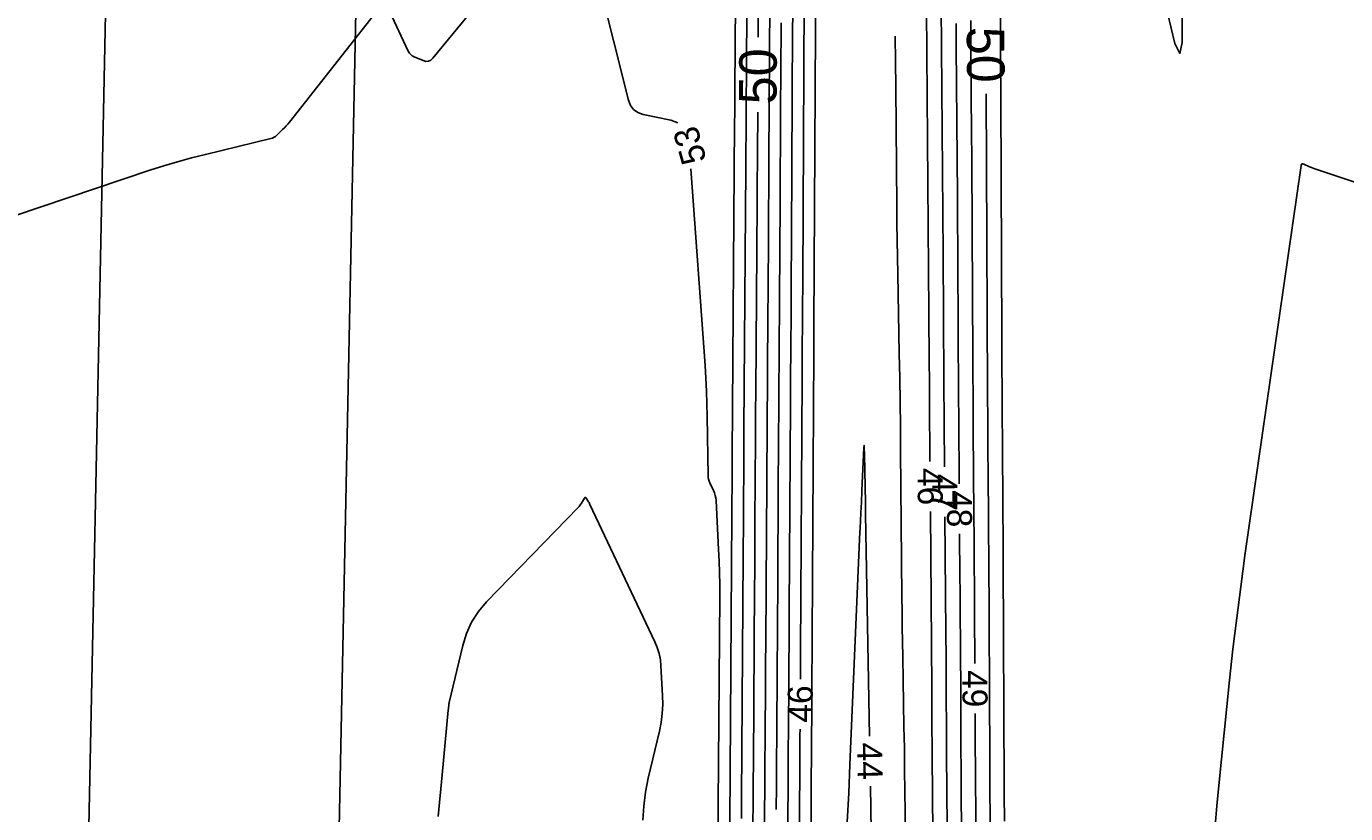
# Model space of a CAD drawing. Extents: x 2384780 to 2405861, y 547869 to 573706.
# Drawn here: x 2395660.3 to 2395765.7, y 554587.9 to 554650.8 of the extents above; entities that cross this region are included whole.
import ezdxf

# ---------------------------------------------------------------- set-up
doc = ezdxf.new("R2010")
doc.units = 0
for name, color, linetype in [('Old_Level_60', 7, 'Continuous'), ('Old_Level_61', 7, 'Continuous'), ('Prop Buffer Zone 1', 7, 'Continuous'), ('Prop Buffer Zone 2', 7, 'Continuous')]:
    doc.layers.add(name, color=color, linetype=linetype)

msp = doc.modelspace()

# ---------------------------------------------------------------- linework, layer by layer
at = {"layer": 'Old_Level_60'}
for points in [[(2395737.97, 554676.256), (2395738.09575, 554648.73075), (2395738.0975, 554648.366), (2395738.09975, 554648.00125), (2395738.102, 554647.6365), (2395738.105, 554647.2715), (2395738.1145, 554646.08), (2395738.1165, 554645.82475), (2395738.11825, 554645.56925), (2395738.11975, 554645.314), (2395738.121, 554645.05875), (2395738.24175, 554619.47075), (2395738.2445, 554618.9245), (2395738.24775, 554618.3785), (2395738.2515, 554617.8325), (2395738.25575, 554617.2865), (2395738.27, 554615.5025), (2395738.273, 554615.12025), (2395738.2755, 554614.738), (2395738.278, 554614.35575), (2395738.28, 554613.9735), (2395738.39575, 554590.1445), (2395738.3995, 554589.43325), (2395738.40375, 554588.72225), (2395738.40875, 554588.011), (2395738.41425, 554587.29975)], [(2395717.38925, 554587.5195), (2395717.3945, 554588.32375), (2395717.4, 554589.128), (2395717.5375, 554608.42225), (2395717.5445, 554609.432), (2395717.55125, 554610.442), (2395717.5575, 554611.452), (2395717.56325, 554612.462), (2395717.58175, 554615.76125), (2395717.586, 554616.46825), (2395717.59025, 554617.17525), (2395717.595, 554617.88225), (2395717.6, 554618.58925), (2395717.75025, 554639.431), (2395717.756, 554640.278), (2395717.76175, 554641.12475), (2395717.767, 554641.97175), (2395717.77175, 554642.8185), (2395717.78725, 554645.58525), (2395717.7905, 554646.178), (2395717.79425, 554646.771), (2395717.79825, 554647.36375), (2395717.8025, 554647.9565), (2395717.968, 554670.63025)], [(2395716.45825, 554587.225), (2395716.633, 554611.74175), (2395716.63625, 554612.2175), (2395716.6395, 554612.69325), (2395716.6425, 554613.16925), (2395716.64525, 554613.645), (2395716.654, 554615.1995), (2395716.65575, 554615.5325), (2395716.658, 554615.8655), (2395716.66025, 554616.19875), (2395716.6625, 554616.53175), (2395716.8535, 554643.03475), (2395716.85525, 554643.30125), (2395716.857, 554643.56775), (2395716.85875, 554643.83425), (2395716.86025, 554644.10075), (2395716.865, 554644.97125), (2395716.86625, 554645.15775), (2395716.86725, 554645.3445), (2395716.8685, 554645.531), (2395716.87, 554645.7175), (2395716.9465, 554656.21575)], [(2395732.466, 554616.01875), (2395732.389, 554625.5905), (2395732.38725, 554625.818), (2395732.38575, 554626.04575), (2395732.38425, 554626.27325), (2395732.38325, 554626.50075), (2395732.37975, 554627.24425), (2395732.37875, 554627.4035), (2395732.378, 554627.56275), (2395732.37675, 554627.722), (2395732.3755, 554627.88125), (2395732.1525, 554655.59775)], [(2395712.32525, 554643.0645), (2395711.75425, 554643.2655), (2395709.545, 554643.7295), (2395709.11625, 554643.87525), (2395708.7765, 554644.1135), (2395708.52575, 554644.444), (2395708.36425, 554644.86725), (2395705.98175, 554654.42025)], [(2395722.4215, 554652.92075), (2395722.2965, 554630.466), (2395722.292, 554629.68825), (2395722.287, 554628.91025), (2395722.282, 554628.13225), (2395722.2765, 554627.35425), (2395722.25825, 554624.813), (2395722.2545, 554624.2685), (2395722.25075, 554623.724), (2395722.2475, 554623.17925), (2395722.24425, 554622.63475), (2395722.122, 554600.87025), (2395722.117, 554600.028), (2395722.11175, 554599.186), (2395722.10825, 554598.64675)], [(2395733.62925, 554615.599), (2395733.57375, 554622.51675), (2395733.566, 554623.5145), (2395733.55925, 554624.51225), (2395733.55325, 554625.51), (2395733.54825, 554626.50775), (2395733.53275, 554629.76725), (2395733.52925, 554630.4655), (2395733.525, 554631.164), (2395733.52025, 554631.8625), (2395733.515, 554632.561), (2395733.3555, 554652.36925)], [(2395688.06925, 554651.72775), (2395681.2685, 554643.12275), (2395681.1415, 554642.96725), (2395681.01, 554642.816), (2395680.87325, 554642.66925), (2395680.732, 554642.52675), (2395680.26275, 554642.06825), (2395680.1575, 554641.97825), (2395680.0435, 554641.90425), (2395679.92025, 554641.847), (2395679.788, 554641.80575), (2395674.5585, 554640.544), (2395673.44125, 554640.2615), (2395672.33125, 554639.95475), (2395671.228, 554639.62375), (2395670.13175, 554639.2685), (2395650.58175, 554632.69475)], [(2395695.9735, 554652.166), (2395692.728, 554648.21775), (2395692.56475, 554648.065), (2395692.384, 554647.98275), (2395692.186, 554647.97125), (2395691.97025, 554648.03), (2395691.23725, 554648.338), (2395691.09075, 554648.415), (2395690.96525, 554648.51375), (2395690.86075, 554648.63475), (2395690.7775, 554648.77775), (2395689.45625, 554651.56975)], [(2395719.66225, 554651.63175), (2395719.64875, 554649.624), (2395719.63625, 554647.61625), (2395719.62475, 554645.6085), (2395719.58825, 554639.04975), (2395719.58, 554637.6445), (2395719.57125, 554636.239), (2395719.562, 554634.8335), (2395719.55225, 554633.42825), (2395719.4835, 554623.88475), (2395719.46925, 554621.83975), (2395719.45575, 554619.79475), (2395719.443, 554617.74975), (2395719.431, 554615.70475), (2395719.3925, 554608.86925), (2395719.384, 554607.4045), (2395719.375, 554605.93975), (2395719.3655, 554604.475), (2395719.35525, 554603.01025), (2395719.29, 554593.8615), (2395719.2765, 554591.901), (2395719.2635, 554589.9405), (2395719.2515, 554587.98), (2395719.24, 554586.0195)], [(2395721.4955, 554651.55525), (2395721.49, 554650.63375), (2395721.3975, 554634.03475), (2395721.38975, 554632.694), (2395721.3815, 554631.353), (2395721.37275, 554630.01225), (2395721.36325, 554628.6715), (2395721.33175, 554624.29125), (2395721.32525, 554623.35275), (2395721.319, 554622.41425), (2395721.31325, 554621.4755), (2395721.30775, 554620.537), (2395721.21575, 554604.16), (2395721.20775, 554602.7985), (2395721.19925, 554601.43725), (2395721.1905, 554600.07575), (2395721.181, 554598.7145), (2395721.14925, 554594.26725), (2395721.14275, 554593.31425), (2395721.1365, 554592.3615), (2395721.1305, 554591.4085), (2395721.125, 554590.4555), (2395721.0885, 554584.029)], [(2395752.60775, 554651.9965), (2395752.624, 554649.47175), (2395752.43625, 554648.6065), (2395752.044, 554649.40025), (2395751.4475, 554651.8535)], [(2395720.575, 554651.0505), (2395720.5665, 554649.69875), (2395720.55875, 554648.34675), (2395720.49875, 554637.6035), (2395720.48775, 554635.69975), (2395720.476, 554633.796), (2395720.4635, 554631.89225), (2395720.45025, 554629.9885), (2395720.40525, 554623.76975), (2395720.396, 554622.437), (2395720.38725, 554621.1045), (2395720.379, 554619.77175), (2395720.37125, 554618.43925), (2395720.3095, 554607.44975), (2395720.2985, 554605.569), (2395720.28675, 554603.6885), (2395720.2745, 554601.80775), (2395720.2615, 554599.92725), (2395720.21775, 554593.78375), (2395720.2085, 554592.4675), (2395720.2, 554591.151), (2395720.19175, 554589.8345), (2395720.184, 554588.518), (2395720.18225, 554588.227)], [(2395734.80025, 554614.2335), (2395734.7585, 554619.443), (2395734.745, 554621.21075), (2395734.733, 554622.97875), (2395734.72225, 554624.74675), (2395734.71325, 554626.51475), (2395734.686, 554632.29025), (2395734.67975, 554633.52775), (2395734.67225, 554634.76525), (2395734.66375, 554636.003), (2395734.6545, 554637.2405), (2395734.5585, 554649.141), (2395734.5445, 554650.9855)], [(2395736.05025, 554599.88175), (2395736.0305, 554603.95825), (2395736.02025, 554605.91475), (2395736.00825, 554607.87125), (2395735.995, 554609.82775), (2395735.98, 554611.78425), (2395735.9255, 554618.547), (2395735.9145, 554619.99625), (2395735.90475, 554621.4455), (2395735.896, 554622.8945), (2395735.8885, 554624.34375), (2395735.8405, 554634.5105), (2395735.83075, 554636.4385), (2395735.81925, 554638.36675), (2395735.806, 554640.29475), (2395735.79125, 554642.22275), (2395735.74075, 554648.521), (2395735.73025, 554649.87075), (2395735.72125, 554651.22025)], [(2395802.4675, 554627.3795), (2395802.41775, 554627.3735), (2395801.2155, 554627.29225), (2395800.027, 554627.3445), (2395798.85175, 554627.5305), (2395797.69, 554627.85025), (2395763.37425, 554639.33025), (2395763.2285, 554639.38125), (2395763.0845, 554639.4365), (2395762.942, 554639.496), (2395762.80125, 554639.55925), (2395762.344, 554639.77325), (2395762.25625, 554639.8), (2395762.18925, 554639.7885), (2395762.143, 554639.73875), (2395762.11725, 554639.65075), (2395757.6375, 554608.50025), (2395757.29325, 554606.018), (2395756.97375, 554603.5325), (2395756.679, 554601.044), (2395756.40925, 554598.5525), (2395755.541, 554590.147), (2395755.38325, 554588.532), (2395755.24275, 554586.9155)], [(2395715.51675, 554585.322), (2395715.65875, 554605.2515), (2395715.65825, 554606.1835), (2395715.644, 554607.115), (2395715.61575, 554608.0465), (2395715.5735, 554608.9775), (2395715.366, 554612.901), (2395715.34525, 554613.10875), (2395715.3045, 554613.31125), (2395715.244, 554613.509), (2395715.164, 554613.70175), (2395714.87025, 554614.323), (2395714.815, 554614.458), (2395714.77475, 554614.5965), (2395714.74975, 554614.73825), (2395714.73975, 554614.88375), (2395714.66475, 554619.61875), (2395714.6415, 554620.633), (2395714.6045, 554621.64675), (2395714.55325, 554622.65975), (2395714.48775, 554623.67225), (2395713.36325, 554639.39375)], [(2395727.6325, 554594.08925), (2395727.31325, 554611.8115), (2395727.31175, 554611.90475), (2395727.31025, 554611.99825), (2395727.30925, 554612.0915), (2395727.30825, 554612.185), (2395727.3055, 554612.49), (2395727.30475, 554612.5555), (2395727.304, 554612.62075), (2395727.303, 554612.686), (2395727.30175, 554612.7515), (2395727.22925, 554616.556), (2395727.21325, 554617.1195), (2395727.193, 554617.3075), (2395727.16925, 554617.12), (2395727.1415, 554616.557), (2395727.029, 554613.709), (2395727.0155, 554613.3815), (2395727.00125, 554613.054), (2395726.98575, 554612.7265), (2395726.9695, 554612.399), (2395726.9145, 554611.3295), (2395726.903, 554611.10025), (2395726.892, 554610.871), (2395726.8815, 554610.64175), (2395726.87125, 554610.4125), (2395726.07075, 554591.8325), (2395725.968, 554589.53725), (2395725.85775, 554587.2425)], [(2395709.52625, 554587.3655), (2395709.58525, 554588.49025), (2395709.7255, 554589.60775), (2395709.94675, 554590.718), (2395710.83625, 554594.47375), (2395710.9775, 554595.1805), (2395711.0675, 554595.89175), (2395711.106, 554596.6075), (2395711.0935, 554597.328), (2395710.96875, 554599.689), (2395710.91825, 554600.189), (2395710.82025, 554600.677), (2395710.675, 554601.153), (2395710.48225, 554601.617), (2395705.2945, 554612.59075), (2395705.258, 554612.664), (2395705.21925, 554612.736), (2395705.1775, 554612.80625), (2395705.1335, 554612.87525), (2395704.985, 554613.098), (2395704.95325, 554613.1335), (2395704.92225, 554613.145), (2395704.8915, 554613.13225), (2395704.86125, 554613.0955), (2395704.606, 554612.67825), (2395704.54925, 554612.59075), (2395704.4875, 554612.5065), (2395704.4215, 554612.426), (2395704.35075, 554612.349), (2395697.032, 554604.80525), (2395696.3755, 554604.03375), (2395695.8385, 554603.19675), (2395695.4215, 554602.29425), (2395695.12425, 554601.32575), (2395694.044, 554596.7725), (2395694.031, 554596.713), (2395694.02, 554596.653), (2395694.01125, 554596.59275), (2395694.00425, 554596.53225), (2395693.9855, 554596.334), (2395693.9815, 554596.2915), (2395693.9775, 554596.249), (2395693.9735, 554596.2065), (2395693.9695, 554596.164), (2395693.47875, 554590.9955), (2395693.37475, 554589.888), (2395693.2725, 554588.78025), (2395693.17225, 554587.67225)], [(2395732.848, 554567.902), (2395732.6255, 554595.584), (2395732.62375, 554595.81325), (2395732.62225, 554596.0425), (2395732.62075, 554596.27175), (2395732.6195, 554596.50125), (2395732.616, 554597.25), (2395732.615, 554597.4105), (2395732.614, 554597.571), (2395732.613, 554597.7315), (2395732.61175, 554597.892), (2395732.49825, 554612.019)], [(2395733.958, 554572.1655), (2395733.7935, 554592.65075), (2395733.786, 554593.61475), (2395733.7795, 554594.5785), (2395733.77375, 554595.5425), (2395733.7685, 554596.50625), (2395733.75325, 554599.655), (2395733.74975, 554600.32975), (2395733.74575, 554601.0045), (2395733.741, 554601.67925), (2395733.736, 554602.354), (2395733.6615, 554611.599)], [(2395735.06825, 554576.429), (2395734.9615, 554589.7175), (2395734.9485, 554591.416), (2395734.93675, 554593.1145), (2395734.9265, 554594.813), (2395734.91775, 554596.5115), (2395734.89075, 554602.06), (2395734.8845, 554603.249), (2395734.87725, 554604.43775), (2395734.869, 554605.62675), (2395734.86, 554606.81575), (2395734.8325, 554610.23375)], [(2395736.1755, 554581.059), (2395736.11575, 554588.473), (2395736.10375, 554590.06175), (2395736.09275, 554591.65025), (2395736.08325, 554593.239), (2395736.075, 554594.82775), (2395736.06975, 554595.882)], [(2395722.08025, 554594.64675), (2395722.07675, 554594.16125), (2395722.073, 554593.57175), (2395722.06925, 554592.9825), (2395722.06575, 554592.393), (2395721.946, 554571.21625)], [(2395727.80125, 554584.731), (2395727.70475, 554590.08975)]]:
    msp.add_lwpolyline(points, dxfattribs=at)
at = {"layer": 'Old_Level_61'}
for points in [[(2395719.293, 554729.56125), (2395719.143, 554709.68025), (2395719.13475, 554708.56), (2395719.12725, 554707.43975), (2395719.12025, 554706.31925), (2395719.11375, 554705.199), (2395719.094, 554701.53925), (2395719.0895, 554700.755), (2395719.08475, 554699.97075), (2395719.0795, 554699.1865), (2395719.07375, 554698.40225), (2395718.94075, 554680.4315), (2395718.9315, 554679.14325), (2395718.92275, 554677.85475), (2395718.91475, 554676.5665), (2395718.90725, 554675.278), (2395718.88425, 554671.06925), (2395718.879, 554670.1675), (2395718.8735, 554669.2655), (2395718.8675, 554668.36375), (2395718.861, 554667.462), (2395718.74125, 554651.052), (2395718.73325, 554649.907)], [(2395723.353, 554655.2075), (2395723.19525, 554626.8975), (2395723.194, 554626.68225), (2395723.19275, 554626.46725), (2395723.19125, 554626.25225), (2395723.18975, 554626.03725), (2395723.18475, 554625.33475), (2395723.1835, 554625.18425), (2395723.1825, 554625.0335), (2395723.18175, 554624.883), (2395723.18075, 554624.7325), (2395723.02825, 554597.5805), (2395723.02625, 554597.2575), (2395723.02425, 554596.93475), (2395723.02225, 554596.612), (2395723.02, 554596.289), (2395723.0125, 554595.23425), (2395723.011, 554595.00825), (2395723.0095, 554594.78225), (2395723.008, 554594.55625), (2395723.00675, 554594.33025), (2395722.944, 554583.2705)], [(2395730.6015, 554574.2425), (2395730.47925, 554587.97625), (2395730.462, 554589.6885), (2395730.441, 554591.401), (2395730.416, 554593.11325), (2395730.38725, 554594.8255), (2395730.28625, 554600.41875), (2395730.266, 554601.6175), (2395730.2485, 554602.816), (2395730.23375, 554604.01475), (2395730.22175, 554605.2135), (2395730.11675, 554616.886), (2395730.097, 554618.82425), (2395730.07225, 554620.7625), (2395730.0425, 554622.7005), (2395730.00825, 554624.6385), (2395729.8875, 554630.9695), (2395729.86325, 554632.32625), (2395729.8425, 554633.68275), (2395729.82525, 554635.0395), (2395729.81125, 554636.39625), (2395729.72475, 554645.908), (2395729.7035, 554647.94625), (2395729.6765, 554649.96975)], [(2395737.3, 554583.54625), (2395737.2625, 554588.19425), (2395737.255, 554589.19025), (2395737.248, 554590.18625), (2395737.242, 554591.18225), (2395737.23675, 554592.17825), (2395737.1565, 554608.7225), (2395737.1495, 554610.0135), (2395737.14175, 554611.30475), (2395737.133, 554612.59575), (2395737.123, 554613.88675), (2395737.08925, 554618.1045), (2395737.08225, 554619.00825), (2395737.076, 554619.912), (2395737.07075, 554620.81575), (2395737.066, 554621.7195), (2395736.98125, 554639.67525), (2395736.9755, 554640.8215), (2395736.9685, 554641.968), (2395736.96075, 554643.1145), (2395736.952, 554644.26075), (2395736.94325, 554645.3675)], [(2395718.6965, 554643.90725), (2395718.6785, 554640.68025), (2395718.67275, 554639.681), (2395718.6665, 554638.682), (2395718.66, 554637.68275), (2395718.653, 554636.68375), (2395718.54425, 554621.57325), (2395718.53325, 554620.029), (2395718.52325, 554618.485), (2395718.5135, 554616.941), (2395718.5045, 554615.39675), (2395718.47625, 554610.3525), (2395718.47, 554609.27175), (2395718.46325, 554608.19075), (2395718.45625, 554607.11), (2395718.44875, 554606.029), (2395718.34875, 554592.01725), (2395718.3375, 554590.37375), (2395718.3265, 554588.73), (2395718.31625, 554587.08625)]]:
    msp.add_lwpolyline(points, dxfattribs=at)
at = {"layer": 'Prop Buffer Zone 1'}
msp.add_lwpolyline([(2395690.13525, 554825.292), (2395683.62025, 554507.2735)], dxfattribs=at)
at = {"layer": 'Prop Buffer Zone 2'}
msp.add_lwpolyline([(2395670.1395, 554825.70175), (2395663.6245, 554507.68325)], dxfattribs=at)

# ---------------------------------------------------------------- texts
at = {"layer": 'Old_Level_60'}
for s, rotation, p in [('53', 105.7929417, (2395714.63075, 554640.0775)), ('46', 270.4608722, (2395731.47025, 554615.491)), ('47', 270.4608722, (2395732.634, 554615.024)), ('48', 270.4608722, (2395733.80425, 554613.72925)), ('49', 270.278575, (2395735.05275, 554599.35725)), ('46', 89.5967111, (2395723.084, 554595.1595)), ('44', 271.0321972, (2395726.642, 554593.5515))]:
    msp.add_text(s, height=2, rotation=rotation, dxfattribs=at).set_placement(p)
at = {"layer": 'Old_Level_61'}
for rotation, p in [(270.4028778, (2395735.4025, 554650.71875)), (89.6502278, (2395720.19925, 554644.536))]:
    msp.add_text('50', height=3, rotation=rotation, dxfattribs=at).set_placement(p)

doc.saveas('drawing.dxf')
